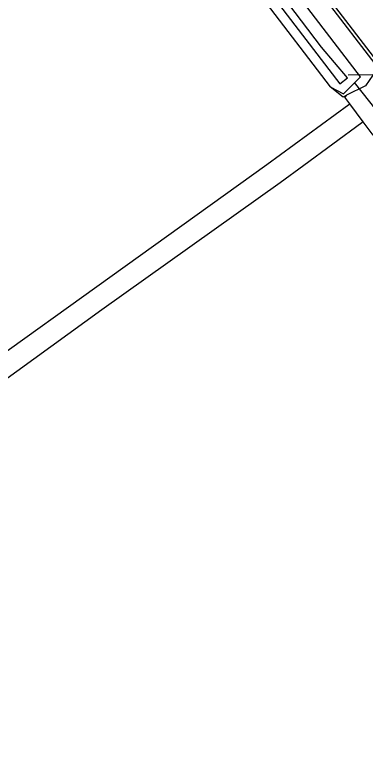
# Model space of a CAD drawing. Extents: x 136000 to 141000, y 400494 to 402006.
# Drawn here: x 136393.6 to 136441.6, y 401479.3 to 401582.2 of the extents above; entities that cross this region are included whole.
import ezdxf

# ---------------------------------------------------------------- set-up
doc = ezdxf.new("R2010")
doc.units = 0
for name, color, linetype in [('gg-afsc-hekwerk', 7, 'Continuous'), ('gg-knt-bronhoudergrens', 7, 'Continuous'), ('gg-knt-verharding', 7, 'Continuous'), ('gg-kntw-bovenkant insteek waterloop', 7, 'Continuous'), ('gg-kntw-waterlijn', 7, 'Continuous'), ('gg-kwrk-duiker nz buis', 7, 'Continuous'), ('gt-grn-groengrens', 7, 'Continuous')]:
    doc.layers.add(name, color=color, linetype=linetype)

msp = doc.modelspace()

# ---------------------------------------------------------------- linework, layer by layer
at = {"layer": 'gg-afsc-hekwerk'}
for p, q in [((136439.43, 401570), (136438.72, 401570.94)), ((136439.43, 401570), (136438.72, 401570.94)), ((136441.24, 401567.57), (136439.43, 401570)), ((136442.62, 401565.73), (136441.24, 401567.57))]:
    msp.add_line(p, q, dxfattribs=at)
at = {"layer": 'gg-knt-bronhoudergrens'}
for points in [[(136428.05, 401561.66), (136367.76, 401518.4), (136319.89, 401483.93), (136262.73, 401441.85), (136210.23, 401403.19), (136166.24, 401371.12), (136143.58, 401354.34), (136145.31, 401351.96)], [(136429.86, 401559.19), (136405.49, 401541.83), (136347.77, 401500)]]:
    msp.add_lwpolyline(points, dxfattribs=at)
at = {"layer": 'gg-knt-verharding'}
for p, q in [((136443.71, 401575.13), (136398.45, 401633.95)), ((136443.35, 401574.87), (136412.95, 401614.46)), ((136438.92, 401571.16), (136438.49, 401570.94)), ((136438.92, 401571.16), (136438.72, 401570.94)), ((136439.25, 401569.87), (136428.05, 401561.66)), ((136439.43, 401570), (136439.25, 401569.87)), ((136441.03, 401567.42), (136433.1, 401561.58)), ((136441.24, 401567.57), (136441.03, 401567.42)), ((136433.1, 401561.58), (136429.86, 401559.19))]:
    msp.add_line(p, q, dxfattribs=at)
msp.add_lwpolyline([(136443.07, 401574.65), (136441.55, 401572.49), (136438.96, 401571.21), (136438.92, 401571.16)], dxfattribs=at)
at = {"layer": 'gg-kntw-bovenkant insteek waterloop'}
msp.add_line((136396.98, 401624.39), (136436.7, 401572.36), dxfattribs=at)
msp.add_lwpolyline([(136436.7, 401572.36), (136438.54, 401571.37), (136440.85, 401573.71), (136410.84, 401612.91)], dxfattribs=at)
at = {"layer": 'gg-kntw-waterlijn'}
msp.add_lwpolyline([(136397.92, 401625.13), (136403.98, 401617.22), (136438.03, 401572.73), (136439.11, 401573.56), (136435.54, 401577.75), (136419.1, 401599.45), (136405.11, 401617.66), (136398.88, 401625.89)], dxfattribs=at)
at = {"layer": 'gg-kwrk-duiker nz buis'}
for p, q in [((136439.17, 401573.97), (136456.32, 401574.19)), ((136446.47, 401564.8), (136440.06, 401572.91))]:
    msp.add_line(p, q, dxfattribs=at)
at = {"layer": 'gt-grn-groengrens'}
msp.add_line((136438.49, 401570.94), (136436.7, 401572.36), dxfattribs=at)

doc.saveas('drawing.dxf')
